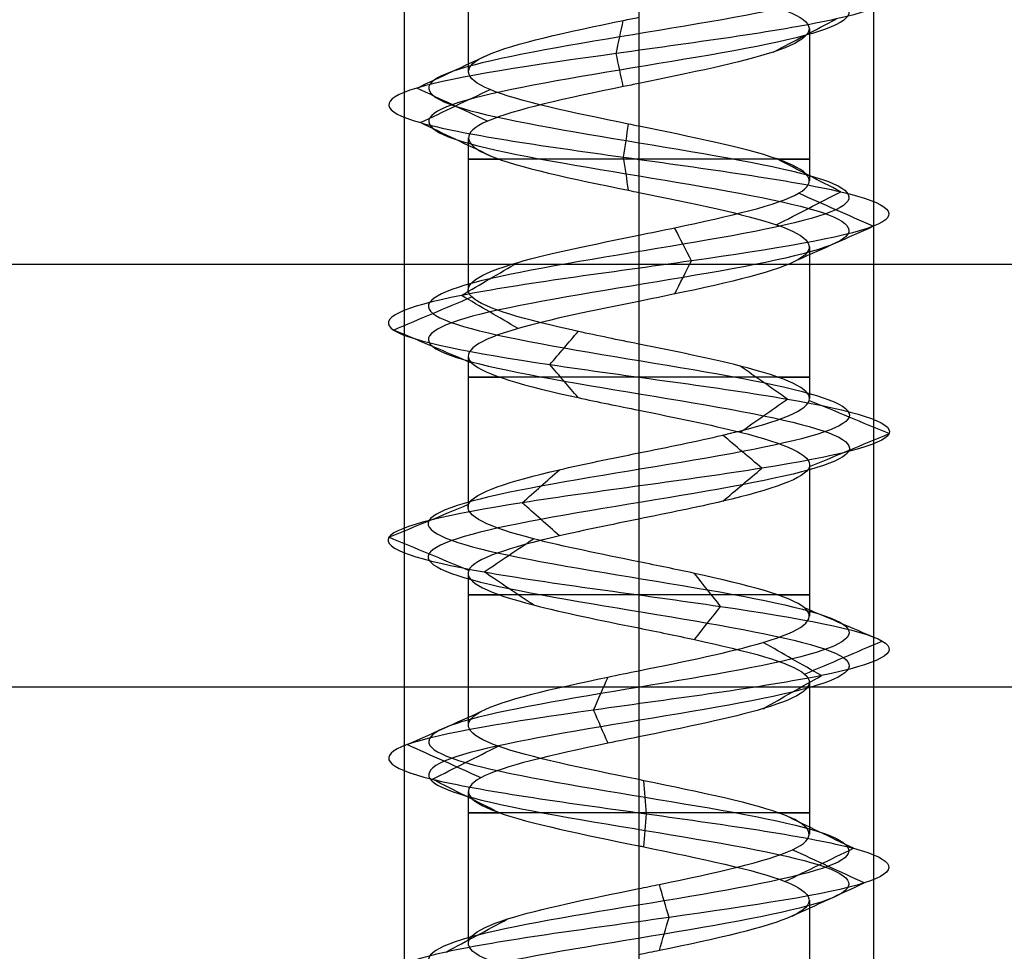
# Model space of a CAD drawing. Header units: millimetres. Extents: x -646 to 654, y -203 to 198.
# Tile 468 of 656: x -275 to -264, y 123 to 132. Entities that reach past the tile are written whole.
import ezdxf

# ---------------------------------------------------------------- set-up
doc = ezdxf.new("R2010")
doc.units = ezdxf.units.MM
doc.layers.add('Default', color=7, linetype='Continuous', true_color=0x000000)

msp = doc.modelspace()

# ---------------------------------------------------------------- linework, layer by layer
at = {"layer": 'Default', "color": 9, "true_color": 0xbebcba}
for p, q in [((-270.2, 133.503, 881.322), (-270.2, 131.887, 881.322)), ((-266.568, 132.343, 881.322), (-266.568, 130.728, 881.322)), ((-268.384, 131.763, 879.503), (-268.384, 130.148, 879.506)), ((-270.2, 131.183, 881.322), (-270.2, 129.57, 881.322)), ((-266.568, 130.024, 881.322), (-266.568, 128.41, 881.322)), ((-268.384, 129.444, 879.506), (-268.384, 127.831, 879.511)), ((-270.2, 128.864, 881.322), (-270.2, 127.251, 881.322)), ((-266.568, 127.705, 881.322), (-266.568, 126.092, 881.322)), ((-268.384, 127.127, 879.511), (-268.384, 125.513, 879.505)), ((-270.2, 126.548, 881.322), (-270.2, 124.934, 881.322)), ((-266.568, 125.389, 881.322), (-266.568, 123.774, 881.322)), ((-268.384, 124.809, 879.505), (-268.384, 123.194, 879.503)), ((-270.2, 124.229, 881.322), (-270.2, 122.615, 881.322)), ((-266.568, 123.07, 881.322), (-266.568, 121.456, 881.322))]:
    msp.add_line(p, q, dxfattribs=at)
at = {"layer": 'Default'}
for p, q in [((-636.384, 129.84, 780.822), (-1.884, 129.84, 780.822)), ((-636.384, 129.84, 873.822), (-1.884, 129.84, 873.822))]:
    msp.add_line(p, q, dxfattribs=at)
at = {"layer": 'Default', "color": 9, "true_color": 0xbebcba, "extrusion": (0, 1, 0)}
for centre, start, end in [((268.384, 881.322, 130.956), 270, 35.3645), ((268.384, 881.322, 130.956), 144.5389, 270), ((268.384, 881.322, 128.638), 270, 35.2203), ((268.384, 881.322, 128.638), 144.5782, 270), ((268.384, 881.322, 126.32), 270, 35.432), ((268.384, 881.322, 126.32), 144.6441, 270), ((268.384, 881.322, 124.001), 270, 35.4392), ((268.384, 881.322, 124.001), 144.6197, 270)]:
    msp.add_arc(centre, 1.816, start, end, dxfattribs=at)
at = {"layer": 'Default', "color": 9, "true_color": 0xbebcba}
for points, degree in [([(-268.384, 139.246, 879.083), (-269.129, 139.123, 879.083), (-270.604, 138.878, 879.883), (-270.799, 138.51, 882.41), (-268.782, 138.143, 883.938), (-266.404, 137.775, 883.077), (-265.835, 137.407, 880.611), (-267.597, 137.039, 878.796), (-270.079, 136.672, 879.289), (-271.012, 136.304, 881.641), (-269.543, 135.936, 883.702), (-267.015, 135.568, 883.587), (-265.739, 135.2, 881.402), (-266.881, 134.833, 879.144), (-269.397, 134.465, 878.877), (-270.988, 134.097, 880.845), (-270.198, 133.729, 883.249), (-267.751, 133.361, 883.892), (-265.883, 132.994, 882.186), (-266.301, 132.626, 879.69), (-268.624, 132.258, 878.687), (-270.728, 131.89, 880.092), (-270.69, 131.523, 882.622), (-268.544, 131.155, 883.964), (-266.253, 130.787, 882.891), (-265.91, 130.419, 880.384), (-267.829, 130.051, 878.735), (-270.256, 129.684, 879.451), (-270.972, 129.316, 881.878), (-269.323, 128.948, 883.797), (-266.816, 128.58, 883.454), (-265.743, 128.212, 881.162), (-267.084, 127.845, 879.017), (-269.614, 127.477, 878.979), (-271.02, 127.109, 881.083), (-270.017, 126.741, 883.406), (-267.521, 126.374, 883.824), (-265.815, 126.006, 881.956), (-266.457, 125.638, 879.508), (-268.861, 125.27, 878.719), (-270.829, 124.902, 880.309), (-270.562, 124.535, 882.826), (-268.304, 124.167, 883.968), (-266.12, 123.799, 882.691), (-266.005, 123.431, 880.164), (-268.065, 123.064, 878.695), (-270.417, 122.696, 879.628), (-270.911, 122.328, 882.11), (-269.095, 121.96, 883.872), (-266.629, 121.592, 883.303), (-265.768, 121.225, 880.924), (-267.298, 120.857, 878.909), (-269.821, 120.489, 879.1), (-271.031, 120.121, 881.322), (-269.821, 119.753, 883.545), (-267.298, 119.386, 883.736), (-265.768, 119.018, 881.72), (-266.629, 118.65, 879.341), (-269.095, 118.282, 878.773), (-270.911, 117.915, 880.535), (-270.417, 117.547, 883.017), (-268.065, 117.179, 883.949), (-266.005, 116.811, 882.481), (-266.12, 116.443, 879.953), (-268.304, 116.076, 878.677), (-270.562, 115.708, 879.819), (-270.829, 115.34, 882.335), (-268.861, 114.972, 883.925), (-266.457, 114.604, 883.136), (-265.815, 114.237, 880.689), (-267.521, 113.869, 878.82), (-270.017, 113.501, 879.239), (-271.02, 113.133, 881.562), (-269.614, 112.766, 883.666), (-267.084, 112.398, 883.627), (-265.743, 112.03, 881.482), (-266.816, 111.662, 879.191), (-269.323, 111.294, 878.848), (-270.972, 110.927, 880.767), (-270.256, 110.559, 883.194), (-267.829, 110.191, 883.91), (-265.91, 109.823, 882.261), (-266.253, 109.455, 879.754), (-268.544, 109.088, 878.681), (-270.69, 108.72, 880.022), (-270.728, 108.352, 882.552), (-268.624, 107.984, 883.958), (-266.301, 107.617, 882.954), (-265.883, 107.249, 880.459), (-267.751, 106.881, 878.753), (-270.198, 106.513, 879.395), (-270.988, 106.145, 881.799), (-269.397, 105.778, 883.767), (-266.881, 105.41, 883.5), (-265.739, 105.042, 881.242), (-267.015, 104.674, 879.057), (-269.543, 104.307, 878.943), (-271.012, 103.939, 881.003), (-270.079, 103.571, 883.355), (-267.597, 103.203, 883.849), (-265.835, 102.835, 882.033), (-266.404, 102.468, 879.567), (-268.782, 102.1, 878.706), (-270.799, 101.732, 880.235), (-270.604, 101.364, 882.762), (-269.129, 101.119, 883.562), (-268.384, 100.996, 883.562)], 3), ([(-268.384, 139.069, 878.656), (-269.27, 138.947, 878.656), (-271.027, 138.702, 879.609), (-271.259, 138.334, 882.616), (-268.858, 137.966, 884.436), (-266.027, 137.598, 883.412), (-265.35, 137.231, 880.476), (-267.447, 136.863, 878.315), (-270.401, 136.495, 878.902), (-271.512, 136.127, 881.702), (-269.763, 135.759, 884.155), (-266.755, 135.392, 884.018), (-265.236, 135.024, 881.417), (-266.595, 134.656, 878.73), (-269.59, 134.288, 878.412), (-271.483, 133.92, 880.754), (-270.544, 133.553, 883.616), (-267.63, 133.185, 884.381), (-265.406, 132.817, 882.35), (-265.905, 132.449, 879.379), (-268.669, 132.082, 878.185), (-271.174, 131.714, 879.858), (-271.128, 131.346, 882.87), (-268.575, 130.978, 884.467), (-265.847, 130.61, 883.189), (-265.439, 130.243, 880.205), (-267.723, 129.875, 878.242), (-270.612, 129.507, 879.095), (-271.464, 129.139, 881.983), (-269.501, 128.771, 884.268), (-266.517, 128.404, 883.86), (-265.24, 128.036, 881.132), (-266.837, 127.668, 878.578), (-269.848, 127.3, 878.533), (-271.522, 126.933, 881.037), (-270.327, 126.565, 883.802), (-267.357, 126.197, 884.3), (-265.326, 125.829, 882.076), (-266.091, 125.461, 879.163), (-268.952, 125.094, 878.224), (-271.295, 124.726, 880.117), (-270.977, 124.358, 883.112), (-268.289, 123.99, 884.471), (-265.688, 123.623, 882.952), (-265.552, 123.255, 879.943), (-268.005, 122.887, 878.195), (-270.804, 122.519, 879.305), (-271.392, 122.151, 882.259), (-269.23, 121.784, 884.357), (-266.295, 121.416, 883.68), (-265.27, 121.048, 880.848), (-267.091, 120.68, 878.45), (-270.095, 120.312, 878.677), (-271.535, 119.945, 881.322), (-270.095, 119.577, 883.968), (-267.091, 119.209, 884.195), (-265.27, 118.841, 881.796), (-266.295, 118.474, 878.964), (-269.23, 118.106, 878.288), (-271.392, 117.738, 880.385), (-270.804, 117.37, 883.339), (-268.005, 117.002, 884.449), (-265.552, 116.635, 882.701), (-265.688, 116.267, 879.693), (-268.289, 115.899, 878.173), (-270.977, 115.531, 879.533), (-271.295, 115.163, 882.528), (-268.952, 114.796, 884.421), (-266.091, 114.428, 883.481), (-265.326, 114.06, 880.568), (-267.357, 113.692, 878.344), (-270.327, 113.325, 878.842), (-271.522, 112.957, 881.607), (-269.848, 112.589, 884.112), (-266.837, 112.221, 884.066), (-265.24, 111.853, 881.512), (-266.517, 111.486, 878.785), (-269.501, 111.118, 878.377), (-271.464, 110.75, 880.661), (-270.612, 110.382, 883.55), (-267.723, 110.015, 884.402), (-265.439, 109.647, 882.439), (-265.847, 109.279, 879.455), (-268.575, 108.911, 878.178), (-271.128, 108.543, 879.775), (-271.174, 108.176, 882.786), (-268.669, 107.808, 884.459), (-265.905, 107.44, 883.265), (-265.406, 107.072, 880.295), (-267.63, 106.704, 878.264), (-270.544, 106.337, 879.028), (-271.483, 105.969, 881.89), (-269.59, 105.601, 884.233), (-266.595, 105.233, 883.915), (-265.236, 104.866, 881.227), (-266.755, 104.498, 878.626), (-269.763, 104.13, 878.49), (-271.512, 103.762, 880.942), (-270.401, 103.394, 883.742), (-267.447, 103.027, 884.33), (-265.35, 102.659, 882.168), (-266.027, 102.291, 879.233), (-268.858, 101.923, 878.209), (-271.259, 101.555, 880.028), (-271.027, 101.188, 883.035), (-269.27, 100.942, 883.988), (-268.384, 100.82, 883.988)], 3), ([(-268.384, 138.893, 879.083), (-269.129, 138.77, 879.083), (-270.604, 138.525, 879.883), (-270.799, 138.157, 882.409), (-268.782, 137.79, 883.938), (-266.404, 137.422, 883.077), (-265.835, 137.054, 880.611), (-267.597, 136.686, 878.796), (-270.079, 136.318, 879.289), (-271.012, 135.951, 881.641), (-269.543, 135.583, 883.702), (-267.015, 135.215, 883.587), (-265.739, 134.847, 881.402), (-266.881, 134.479, 879.144), (-269.397, 134.112, 878.877), (-270.988, 133.744, 880.845), (-270.198, 133.376, 883.249), (-267.751, 133.008, 883.892), (-265.883, 132.641, 882.186), (-266.301, 132.273, 879.69), (-268.624, 131.905, 878.687), (-270.728, 131.537, 880.092), (-270.69, 131.169, 882.622), (-268.544, 130.802, 883.964), (-266.253, 130.434, 882.891), (-265.91, 130.066, 880.384), (-267.829, 129.698, 878.735), (-270.256, 129.331, 879.451), (-270.972, 128.963, 881.878), (-269.323, 128.595, 883.797), (-266.816, 128.227, 883.454), (-265.743, 127.859, 881.162), (-267.084, 127.492, 879.017), (-269.614, 127.124, 878.979), (-271.02, 126.756, 881.083), (-270.017, 126.388, 883.405), (-267.521, 126.02, 883.824), (-265.815, 125.653, 881.956), (-266.457, 125.285, 879.508), (-268.861, 124.917, 878.719), (-270.829, 124.549, 880.309), (-270.562, 124.182, 882.826), (-268.304, 123.814, 883.968), (-266.12, 123.446, 882.691), (-266.005, 123.078, 880.164), (-268.065, 122.71, 878.695), (-270.417, 122.343, 879.628), (-270.911, 121.975, 882.11), (-269.095, 121.607, 883.872), (-266.629, 121.239, 883.303), (-265.768, 120.871, 880.924), (-267.298, 120.504, 878.909), (-269.821, 120.136, 879.1), (-271.031, 119.768, 881.322), (-269.821, 119.4, 883.545), (-267.298, 119.033, 883.736), (-265.768, 118.665, 881.72), (-266.629, 118.297, 879.341), (-269.095, 117.929, 878.773), (-270.911, 117.561, 880.535), (-270.417, 117.194, 883.017), (-268.065, 116.826, 883.949), (-266.005, 116.458, 882.481), (-266.12, 116.09, 879.953), (-268.304, 115.722, 878.677), (-270.562, 115.355, 879.819), (-270.829, 114.987, 882.335), (-268.861, 114.619, 883.925), (-266.457, 114.251, 883.136), (-265.815, 113.884, 880.689), (-267.521, 113.516, 878.82), (-270.017, 113.148, 879.239), (-271.02, 112.78, 881.562), (-269.614, 112.412, 883.666), (-267.084, 112.045, 883.627), (-265.743, 111.677, 881.482), (-266.816, 111.309, 879.191), (-269.323, 110.941, 878.848), (-270.972, 110.574, 880.767), (-270.256, 110.206, 883.194), (-267.829, 109.838, 883.91), (-265.91, 109.47, 882.261), (-266.253, 109.102, 879.754), (-268.544, 108.735, 878.681), (-270.69, 108.367, 880.022), (-270.728, 107.999, 882.552), (-268.624, 107.631, 883.958), (-266.301, 107.263, 882.954), (-265.883, 106.896, 880.459), (-267.751, 106.528, 878.753), (-270.198, 106.16, 879.395), (-270.988, 105.792, 881.799), (-269.397, 105.425, 883.767), (-266.881, 105.057, 883.5), (-265.739, 104.689, 881.242), (-267.015, 104.321, 879.057), (-269.543, 103.953, 878.943), (-271.012, 103.586, 881.003), (-270.079, 103.218, 883.355), (-267.597, 102.85, 883.849), (-265.835, 102.482, 882.033), (-266.404, 102.114, 879.567), (-268.782, 101.747, 878.706), (-270.799, 101.379, 880.235), (-270.604, 101.011, 882.762), (-269.129, 100.766, 883.562), (-268.384, 100.643, 883.562)], 3), ([(-268.384, 132.922, 883.138), (-268.384, 132.115, 883.138), (-268.384, 131.308, 883.138)], 2), ([(-268.626, 132.082, 878.663), (-268.6, 132.199, 878.946), (-268.575, 132.317, 879.229), (-268.549, 132.434, 879.512)], 3), ([(-266.953, 132.097, 880.201), (-266.73, 132.214, 880.026), (-266.506, 132.332, 879.851), (-266.282, 132.449, 879.675)], 3), ([(-270.749, 131.714, 880.081), (-270.497, 131.831, 880.213), (-270.245, 131.949, 880.346), (-269.994, 132.066, 880.478)], 3), ([(-268.549, 131.729, 879.512), (-268.575, 131.847, 879.229), (-268.6, 131.964, 878.946), (-268.626, 132.082, 878.663)], 3), ([(-269.994, 131.361, 880.478), (-270.245, 131.479, 880.346), (-270.497, 131.596, 880.213), (-270.749, 131.714, 880.081)], 3), ([(-270.71, 131.346, 882.634), (-270.462, 131.464, 882.494), (-270.215, 131.581, 882.355), (-269.967, 131.699, 882.215)], 3), ([(-269.967, 130.993, 882.215), (-270.215, 131.111, 882.355), (-270.462, 131.228, 882.494), (-270.71, 131.346, 882.634)], 3), ([(-268.546, 130.978, 883.988), (-268.528, 131.096, 883.704), (-268.511, 131.214, 883.419), (-268.494, 131.331, 883.135)], 3), ([(-268.494, 130.625, 883.136), (-268.511, 130.743, 883.42), (-268.528, 130.861, 883.704), (-268.546, 130.978, 883.988)], 3), ([(-266.234, 130.61, 882.905), (-266.463, 130.728, 882.736), (-266.691, 130.845, 882.568), (-266.92, 130.963, 882.399)], 3), ([(-268.384, 130.604, 883.138), (-268.384, 129.797, 883.138), (-268.384, 128.99, 883.138)], 2), ([(-266.921, 130.258, 882.399), (-266.692, 130.375, 882.568), (-266.463, 130.493, 882.736), (-266.234, 130.61, 882.905)], 3), ([(-265.888, 130.243, 880.375), (-266.153, 130.36, 880.476), (-266.418, 130.477, 880.577), (-266.684, 130.595, 880.677)], 3), ([(-267.824, 129.875, 878.711), (-267.883, 129.992, 878.989), (-267.943, 130.109, 879.266), (-268.003, 130.227, 879.543)], 3), ([(-266.685, 129.89, 880.678), (-266.419, 130.008, 880.577), (-266.153, 130.125, 880.476), (-265.888, 130.243, 880.375)], 3), ([(-270.273, 129.507, 879.434), (-270.072, 129.625, 879.635), (-269.871, 129.742, 879.836), (-269.67, 129.859, 880.037)], 3), ([(-268.003, 129.522, 879.545), (-267.943, 129.64, 879.267), (-267.884, 129.757, 878.989), (-267.824, 129.875, 878.711)], 3), ([(-270.995, 129.139, 881.883), (-270.717, 129.257, 881.823), (-270.44, 129.374, 881.763), (-270.162, 129.492, 881.704)], 3), ([(-269.67, 129.155, 880.036), (-269.871, 129.272, 879.836), (-270.072, 129.39, 879.635), (-270.273, 129.507, 879.434)], 3), ([(-270.163, 128.787, 881.704), (-270.44, 128.905, 881.764), (-270.718, 129.022, 881.823), (-270.995, 129.139, 881.883)], 3), ([(-269.331, 128.771, 883.819), (-269.231, 128.889, 883.554), (-269.13, 129.006, 883.289), (-269.03, 129.123, 883.024)], 3), ([(-269.03, 128.42, 883.024), (-269.13, 128.537, 883.289), (-269.231, 128.654, 883.554), (-269.331, 128.771, 883.819)], 3), ([(-266.802, 128.404, 883.473), (-266.97, 128.521, 883.245), (-267.138, 128.638, 883.017), (-267.305, 128.755, 882.789)], 3), ([(-267.305, 128.052, 882.789), (-267.137, 128.169, 883.017), (-266.97, 128.287, 883.245), (-266.802, 128.404, 883.473)], 3), ([(-265.719, 128.036, 881.161), (-266.002, 128.153, 881.178), (-266.284, 128.27, 881.195), (-266.567, 128.387, 881.212)], 3), ([(-268.384, 128.286, 883.138), (-268.384, 127.479, 883.138), (-268.384, 126.672, 883.138)], 2), ([(-267.073, 127.668, 878.996), (-267.212, 127.785, 879.243), (-267.351, 127.902, 879.49), (-267.49, 128.02, 879.737)], 3), ([(-266.567, 127.685, 881.212), (-266.284, 127.802, 881.195), (-266.002, 127.919, 881.178), (-265.719, 128.036, 881.161)], 3), ([(-269.625, 127.3, 878.958), (-269.494, 127.417, 879.209), (-269.362, 127.535, 879.459), (-269.23, 127.652, 879.71)], 3), ([(-267.49, 127.317, 879.737), (-267.351, 127.434, 879.49), (-267.212, 127.551, 879.243), (-267.073, 127.668, 878.996)], 3), ([(-271.044, 126.933, 881.081), (-270.762, 127.05, 881.106), (-270.479, 127.167, 881.132), (-270.197, 127.284, 881.157)], 3), ([(-269.23, 126.949, 879.71), (-269.362, 127.066, 879.459), (-269.494, 127.183, 879.209), (-269.625, 127.3, 878.958)], 3), ([(-270.197, 126.581, 881.157), (-270.479, 126.698, 881.132), (-270.762, 126.815, 881.106), (-271.044, 126.933, 881.081)], 3), ([(-270.031, 126.565, 883.424), (-269.856, 126.682, 883.201), (-269.682, 126.799, 882.978), (-269.507, 126.916, 882.755)], 3), ([(-269.507, 126.213, 882.755), (-269.682, 126.33, 882.978), (-269.856, 126.448, 883.201), (-270.031, 126.565, 883.424)], 3), ([(-267.513, 126.197, 883.846), (-267.606, 126.314, 883.578), (-267.698, 126.431, 883.31), (-267.791, 126.549, 883.042)], 3), ([(-267.791, 125.845, 883.042), (-267.698, 125.963, 883.31), (-267.606, 126.08, 883.578), (-267.513, 126.197, 883.846)], 3), ([(-265.792, 125.829, 881.961), (-266.067, 125.947, 881.893), (-266.343, 126.064, 881.825), (-266.619, 126.182, 881.757)], 3), ([(-268.384, 125.968, 883.138), (-268.384, 125.161, 883.138), (-268.384, 124.354, 883.138)], 2), ([(-266.44, 125.461, 879.492), (-266.647, 125.579, 879.687), (-266.854, 125.696, 879.881), (-267.06, 125.814, 880.076)], 3), ([(-266.619, 125.477, 881.757), (-266.343, 125.594, 881.825), (-266.067, 125.712, 881.893), (-265.792, 125.829, 881.961)], 3), ([(-268.866, 125.094, 878.696), (-268.815, 125.211, 878.975), (-268.763, 125.328, 879.254), (-268.712, 125.445, 879.532)], 3), ([(-267.061, 125.109, 880.076), (-266.854, 125.226, 879.882), (-266.647, 125.344, 879.687), (-266.44, 125.461, 879.492)], 3), ([(-270.851, 124.726, 880.3), (-270.589, 124.843, 880.409), (-270.327, 124.96, 880.517), (-270.065, 125.078, 880.626)], 3), ([(-268.712, 124.741, 879.535), (-268.763, 124.858, 879.255), (-268.814, 124.976, 878.975), (-268.866, 125.094, 878.696)], 3), ([(-270.063, 124.373, 880.627), (-270.326, 124.491, 880.518), (-270.589, 124.608, 880.409), (-270.851, 124.726, 880.3)], 3), ([(-270.582, 124.358, 882.839), (-270.348, 124.476, 882.678), (-270.114, 124.593, 882.516), (-269.88, 124.711, 882.355)], 3), ([(-269.879, 124.005, 882.354), (-270.114, 124.123, 882.516), (-270.348, 124.24, 882.677), (-270.582, 124.358, 882.839)], 3), ([(-268.304, 123.99, 883.991), (-268.312, 124.108, 883.707), (-268.321, 124.226, 883.422), (-268.33, 124.343, 883.138)], 3), ([(-268.33, 123.637, 883.138), (-268.321, 123.755, 883.422), (-268.312, 123.873, 883.707), (-268.304, 123.99, 883.991)], 3), ([(-266.099, 123.623, 882.704), (-266.343, 123.74, 882.556), (-266.586, 123.858, 882.409), (-266.83, 123.975, 882.262)], 3), ([(-268.384, 123.649, 883.138), (-268.384, 122.842, 883.138), (-268.384, 122.035, 883.138)], 2), ([(-266.83, 123.27, 882.262), (-266.586, 123.387, 882.409), (-266.343, 123.505, 882.556), (-266.099, 123.623, 882.704)], 3), ([(-265.984, 123.255, 880.153), (-266.239, 123.372, 880.278), (-266.495, 123.49, 880.402), (-266.75, 123.607, 880.527)], 3), ([(-268.062, 122.887, 878.671), (-268.097, 123.004, 878.953), (-268.131, 123.122, 879.236), (-268.165, 123.239, 879.518)], 3), ([(-266.75, 122.902, 880.527), (-266.495, 123.02, 880.402), (-266.239, 123.137, 880.278), (-265.984, 123.255, 880.153)], 3), ([(-270.436, 122.519, 879.613), (-270.217, 122.637, 879.794), (-269.999, 122.754, 879.976), (-269.781, 122.871, 880.158)], 3), ([(-268.165, 122.534, 879.518), (-268.131, 122.652, 879.236), (-268.097, 122.769, 878.953), (-268.062, 122.887, 878.671)], 3)]:
    msp.add_open_spline(points, degree=degree, dxfattribs=at)
at = {"layer": 'Default'}
for points in [[(-270.884, 134.34, 881.322), (-270.884, 111.84, 881.322), (-270.884, 89.34, 881.322)], [(-268.384, 134.34, 883.822), (-268.384, 111.84, 883.822), (-268.384, 89.34, 883.822)], [(-268.384, 134.34, 878.822), (-268.384, 111.84, 878.822), (-268.384, 89.34, 878.822)], [(-265.884, 134.34, 881.322), (-265.884, 111.84, 881.322), (-265.884, 89.34, 881.322)], [(-636.384, 125.34, 780.822), (-319.134, 125.34, 780.822), (-1.884, 125.34, 780.822)], [(-636.384, 125.34, 873.822), (-319.134, 125.34, 873.822), (-1.884, 125.34, 873.822)], [(-636.384, 125.34, 827.322), (-319.134, 125.34, 827.322), (-1.884, 125.34, 827.322)]]:
    msp.add_open_spline(points, degree=2, dxfattribs=at)
at = {"layer": 'Default', "color": 9, "true_color": 0xbebcba}
for points, knots in [([(-268.384, 132.922, 883.138), (-268.238, 132.892, 883.139), (-267.49, 132.74, 883.056), (-266.357, 132.465, 882.022), (-266.686, 132.109, 880.06), (-267.838, 131.875, 879.507), (-268.384, 131.763, 879.503)], [-16.735145, -16.735145, -16.735145, -16.735145, -16.091486, -13.436391, -10.781296, -8.369707, -8.369707, -8.369707, -8.369707]), ([(-268.384, 131.308, 883.138), (-268.421, 131.315, 883.138), (-268.457, 131.323, 883.137), (-268.494, 131.33, 883.135), (-269.093, 131.453, 883.099), (-269.673, 131.575, 882.737), (-269.968, 131.698, 882.214), (-270.264, 131.821, 881.691), (-270.274, 131.943, 881.007), (-269.995, 132.066, 880.475), (-269.716, 132.188, 879.943), (-269.147, 132.311, 879.564), (-268.549, 132.434, 879.51), (-268.495, 132.445, 879.505), (-268.439, 132.456, 879.502), (-268.384, 132.467, 879.503)], [-15.638496, -15.638496, -15.638496, -15.638496, -15.494179, -15.494179, -15.494179, -13.008298, -13.008298, -13.008298, -10.523023, -10.523023, -10.523023, -8.037877, -8.037877, -8.037877, -7.809918, -7.809918, -7.809918, -7.809918]), ([(-268.384, 131.763, 879.503), (-268.439, 131.752, 879.502), (-269.095, 131.618, 879.529), (-270.284, 131.362, 880.323), (-270.253, 130.994, 882.374), (-269.058, 130.741, 883.121), (-268.421, 130.611, 883.138), (-268.384, 130.604, 883.138)], [-8.369707, -8.369707, -8.369707, -8.369707, -8.1262, -5.471105, -2.81601, -0.160914, 0, 0, 0, 0]), ([(-268.384, 130.148, 879.506), (-268.256, 130.175, 879.504), (-268.127, 130.201, 879.517), (-268.002, 130.227, 879.543), (-267.415, 130.35, 879.669), (-266.896, 130.472, 880.115), (-266.683, 130.595, 880.676), (-266.47, 130.717, 881.237), (-266.563, 130.84, 881.915), (-266.919, 130.962, 882.398), (-267.253, 131.078, 882.852), (-267.82, 131.193, 883.135), (-268.384, 131.308, 883.138)], [-7.823676, -7.823676, -7.823676, -7.823676, -7.293295, -7.293295, -7.293295, -4.808244, -4.808244, -4.808244, -2.323295, -2.323295, -2.323295, 0, 0, 0, 0]), ([(-268.384, 130.604, 883.138), (-267.82, 130.489, 883.135), (-266.65, 130.251, 882.551), (-266.378, 129.891, 880.56), (-267.525, 129.619, 879.574), (-268.256, 129.47, 879.504), (-268.384, 129.444, 879.506)], [-16.717817, -16.717817, -16.717817, -16.717817, -14.227024, -11.574528, -8.922032, -8.356096, -8.356096, -8.356096, -8.356096]), ([(-268.384, 128.99, 883.138), (-268.604, 129.034, 883.139), (-268.824, 129.079, 883.102), (-269.028, 129.124, 883.025), (-269.59, 129.246, 882.811), (-270.036, 129.369, 882.293), (-270.162, 129.491, 881.705), (-270.288, 129.614, 881.117), (-270.094, 129.737, 880.461), (-269.67, 129.859, 880.036), (-269.336, 129.956, 879.702), (-268.859, 130.052, 879.511), (-268.384, 130.148, 879.506)], [-15.625304, -15.625304, -15.625304, -15.625304, -14.752315, -14.752315, -14.752315, -12.265708, -12.265708, -12.265708, -9.779131, -9.779131, -9.779131, -7.823676, -7.823676, -7.823676, -7.823676]), ([(-268.384, 129.444, 879.506), (-268.859, 129.348, 879.511), (-269.942, 129.129, 879.945), (-270.481, 128.787, 881.774), (-269.428, 128.497, 883), (-268.604, 128.33, 883.139), (-268.384, 128.286, 883.138)], [-8.356096, -8.356096, -8.356096, -8.356096, -6.269536, -3.61704, -0.964544, 0, 0, 0, 0]), ([(-268.384, 127.831, 879.511), (-268.072, 127.894, 879.511), (-267.76, 127.957, 879.588), (-267.491, 128.02, 879.74), (-266.968, 128.143, 880.035), (-266.605, 128.265, 880.615), (-266.569, 128.388, 881.214), (-266.533, 128.511, 881.814), (-266.823, 128.633, 882.433), (-267.306, 128.756, 882.789), (-267.614, 128.834, 883.016), (-268, 128.912, 883.135), (-268.384, 128.99, 883.138)], [-7.796921, -7.796921, -7.796921, -7.796921, -6.516555, -6.516555, -6.516555, -4.030681, -4.030681, -4.030681, -1.544826, -1.544826, -1.544826, 0, 0, 0, 0]), ([(-268.384, 128.286, 883.138), (-268, 128.208, 883.135), (-267.007, 128.007, 882.827), (-266.242, 127.684, 881.195), (-267.154, 127.376, 879.736), (-268.072, 127.19, 879.511), (-268.384, 127.127, 879.511)], [-16.671132, -16.671132, -16.671132, -16.671132, -14.989298, -12.343786, -9.698274, -8.335658, -8.335658, -8.335658, -8.335658]), ([(-268.384, 126.672, 883.138), (-268.787, 126.754, 883.135), (-269.191, 126.835, 883.002), (-269.506, 126.917, 882.756), (-269.979, 127.039, 882.385), (-270.25, 127.162, 881.758), (-270.196, 127.285, 881.159), (-270.141, 127.407, 880.561), (-269.762, 127.53, 879.993), (-269.23, 127.652, 879.714), (-268.972, 127.712, 879.578), (-268.678, 127.771, 879.511), (-268.384, 127.831, 879.511)], [-15.59455, -15.59455, -15.59455, -15.59455, -13.973848, -13.973848, -13.973848, -11.488128, -11.488128, -11.488128, -9.002379, -9.002379, -9.002379, -7.796921, -7.796921, -7.796921, -7.796921]), ([(-268.384, 127.127, 879.511), (-268.678, 127.067, 879.511), (-269.577, 126.885, 879.717), (-270.521, 126.58, 881.13), (-269.798, 126.254, 882.803), (-268.787, 126.049, 883.135), (-268.384, 125.968, 883.138)], [-8.335658, -8.335658, -8.335658, -8.335658, -7.052762, -4.40725, -1.761738, 0, 0, 0, 0]), ([(-268.384, 125.513, 879.505), (-267.892, 125.613, 879.51), (-267.397, 125.713, 879.718), (-267.061, 125.814, 880.075), (-266.649, 125.936, 880.513), (-266.476, 126.059, 881.175), (-266.619, 126.181, 881.758), (-266.763, 126.304, 882.342), (-267.224, 126.426, 882.847), (-267.792, 126.549, 883.043), (-267.982, 126.59, 883.108), (-268.183, 126.631, 883.139), (-268.384, 126.672, 883.138)], [-7.803231, -7.803231, -7.803231, -7.803231, -5.772465, -5.772465, -5.772465, -3.285917, -3.285917, -3.285917, -0.799324, -0.799324, -0.799324, 0, 0, 0, 0]), ([(-268.384, 125.968, 883.138), (-268.183, 125.927, 883.139), (-267.378, 125.763, 883.015), (-266.302, 125.477, 881.836), (-266.791, 125.132, 879.973), (-267.892, 124.909, 879.51), (-268.384, 124.809, 879.505)], [-16.728505, -16.728505, -16.728505, -16.728505, -15.8438, -13.189681, -10.535562, -8.367307, -8.367307, -8.367307, -8.367307]), ([(-268.384, 124.354, 883.138), (-268.967, 124.472, 883.137), (-269.551, 124.591, 882.832), (-269.881, 124.71, 882.353), (-270.223, 124.833, 881.859), (-270.295, 124.955, 881.179), (-270.065, 125.078, 880.625), (-269.835, 125.201, 880.07), (-269.304, 125.323, 879.64), (-268.713, 125.446, 879.532), (-268.605, 125.468, 879.513), (-268.495, 125.491, 879.504), (-268.384, 125.513, 879.505)], [-15.632466, -15.632466, -15.632466, -15.632466, -13.228322, -13.228322, -13.228322, -10.743345, -10.743345, -10.743345, -8.258283, -8.258283, -8.258283, -7.803231, -7.803231, -7.803231, -7.803231]), ([(-268.384, 124.809, 879.505), (-268.495, 124.786, 879.504), (-269.206, 124.641, 879.562), (-270.367, 124.374, 880.5), (-270.153, 124.01, 882.518), (-268.967, 123.768, 883.137), (-268.384, 123.649, 883.138)], [-8.367307, -8.367307, -8.367307, -8.367307, -7.881443, -5.227324, -2.573205, 0, 0, 0, 0]), ([(-268.384, 123.194, 879.503), (-268.311, 123.209, 879.503), (-268.237, 123.224, 879.507), (-268.165, 123.239, 879.515), (-267.568, 123.362, 879.588), (-267.012, 123.484, 879.984), (-266.749, 123.607, 880.524), (-266.486, 123.729, 881.064), (-266.517, 123.852, 881.747), (-266.828, 123.975, 882.261), (-267.139, 124.097, 882.775), (-267.729, 124.22, 883.119), (-268.33, 124.342, 883.137), (-268.348, 124.346, 883.138), (-268.366, 124.35, 883.138), (-268.384, 124.354, 883.138)], [-7.832008, -7.832008, -7.832008, -7.832008, -7.528171, -7.528171, -7.528171, -5.043059, -5.043059, -5.043059, -2.557914, -2.557914, -2.557914, -0.07214, -0.07214, -0.07214, 0, 0, 0, 0]), ([(-268.384, 123.649, 883.138), (-268.366, 123.646, 883.138), (-267.747, 123.519, 883.13), (-266.548, 123.27, 882.43), (-266.455, 122.903, 880.381), (-267.636, 122.642, 879.539), (-268.311, 122.505, 879.503), (-268.384, 122.49, 879.503)], [-16.737468, -16.737468, -16.737468, -16.737468, -16.657, -14.001537, -11.346073, -8.690609, -8.366026, -8.366026, -8.366026, -8.366026]), ([(-268.384, 122.035, 883.138), (-268.549, 122.069, 883.139), (-268.713, 122.102, 883.119), (-268.871, 122.136, 883.075), (-269.45, 122.258, 882.913), (-269.941, 122.381, 882.437), (-270.12, 122.503, 881.863), (-270.298, 122.626, 881.29), (-270.165, 122.749, 880.619), (-269.781, 122.871, 880.157), (-269.443, 122.979, 879.752), (-268.912, 123.086, 879.508), (-268.384, 123.194, 879.503)], [-15.63939, -15.63939, -15.63939, -15.63939, -14.986777, -14.986777, -14.986777, -12.500257, -12.500257, -12.500257, -10.013878, -10.013878, -10.013878, -7.832008, -7.832008, -7.832008, -7.832008])]:
    msp.add_open_spline(points, degree=3, knots=knots, dxfattribs=at)

doc.saveas('drawing.dxf')
